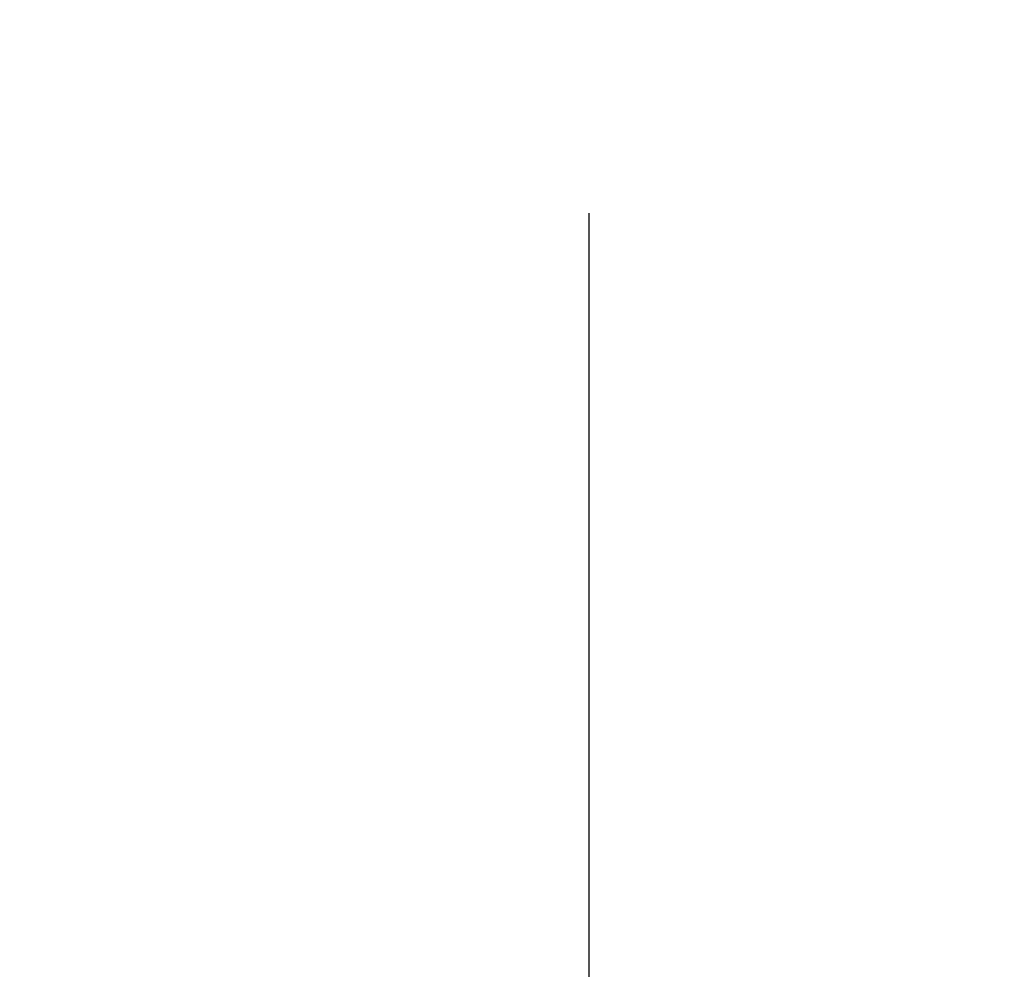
# Model space of a CAD drawing. Header units: inches. Extents: x 170 to 288, y 234 to 248.
# Tile 354 of 480: x 245.36 to 245.75, y 236.167 to 236.543. Entities that reach past the tile are written whole.
import ezdxf

# ---------------------------------------------------------------- set-up
doc = ezdxf.new("R2010")
doc.units = ezdxf.units.IN
doc.header["$LTSCALE"] = 0.25
doc.header["$MEASUREMENT"] = 0
doc.layers.add('ANNOTATIONS', color=1, linetype='Continuous')
doc.styles.add('ARIAL', font='arial.ttf', dxfattribs={"height": 0.09375})
doc.dimstyles.new('STANDARD$0', dxfattribs={"dimtxt": 0.09375, "dimasz": 0.09375, "dimexe": 0.03125, "dimexo": 0.046875, "dimgap": 0.09, "dimtad": 0, "dimtih": 1, "dimtoh": 1, "dimdec": 4, "dimzin": 0, "dimdsep": 46, "dimtxsty": 'ARIAL', "dimcen": 0.09, "dimadec": 0, "dimazin": 0, "dimtfac": 1, "dimtdec": 4, "dimtofl": 0, "dimtmove": 0, "dimatfit": 1, "dimfxl": 1, "dimtolj": 1, "dimtzin": 0, "dimarcsym": 0})

# ---------------------------------------------------------------- blocks, each defined once
blk = doc.blocks.new('*D43')
at = {"layer": 'ANNOTATIONS', "color": 0, "lineweight": -2, "transparency": 16777216}
for p, q in [((245.34822844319, 237.547253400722), (245.6166792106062, 237.547253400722)), ((245.5854292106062, 237.453503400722), (245.5854292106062, 236.7435161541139)), ((245.5854292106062, 235.7664833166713), (245.5854292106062, 236.4665047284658)), ((245.3809953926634, 235.6727333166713), (245.6166792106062, 235.6727333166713))]:
    blk.add_line(p, q, dxfattribs=at)
at = {"layer": 'ANNOTATIONS', "color": 0, "transparency": 16777216}
for points in [[(245.5698042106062, 237.453503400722), (245.6010542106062, 237.453503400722), (245.5854292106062, 237.547253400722)], [(245.5698042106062, 235.7664833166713), (245.6010542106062, 235.7664833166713), (245.5854292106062, 235.6727333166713)]]:
    blk.add_solid(points, dxfattribs=at)
at = {"layer": 'defpoints', "color": 0, "transparency": 16777216}
for p in [(245.25447844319, 237.547253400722), (245.5854292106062, 237.547253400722), (245.2872453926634, 235.6727333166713)]:
    blk.add_point(p, dxfattribs=at)
at = {"layer": 'ANNOTATIONS', "color": 0, "transparency": 16777216, "insert": (245.5854292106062, 236.6050104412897), "char_height": 0.09375, "attachment_point": 5, "style": 'ARIAL'}
blk.add_mtext('\\A1;9 3/8"', dxfattribs=at)

msp = doc.modelspace()

# ---------------------------------------------------------------- dimensions: what is measured, and where the dimension line sits
at = {"layer": 'ANNOTATIONS'}
dim = msp.add_linear_dim(base=(245.5854292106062, 237.547253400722), p1=(245.2872453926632, 235.6727333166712), p2=(245.2544784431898, 237.5472534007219), angle=90, text='9 3/8"', dimstyle='STANDARD$0', override={"dimexo": 0.09375}, dxfattribs=at)
dim.commit()
dim.dimension.update_dxf_attribs({"geometry": '*D43', "text_midpoint": (245.5854292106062, 236.6050104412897), "dimtype": 160})

doc.saveas('drawing.dxf')
